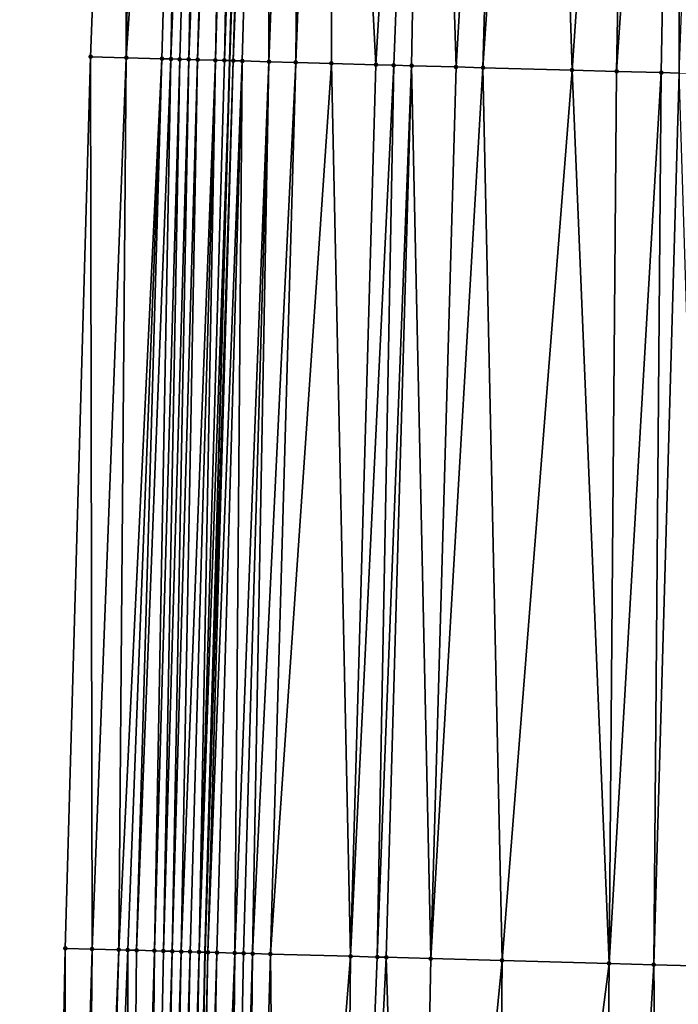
# Model space of a CAD drawing. Header units: feet. Extents: x 2004186 to 2014793, y 836912 to 864902.
# Tile 890 of 974: x 2004186 to 2004201, y 861102 to 861124. Entities that reach past the tile are written whole.
import ezdxf

# ---------------------------------------------------------------- set-up
doc = ezdxf.new("R2010")
doc.units = ezdxf.units.FT
doc.header["$LTSCALE"] = 100
doc.header["$MEASUREMENT"] = 0
for name, color, linetype, lineweight in [('EP_Travel Lane', 5, 'Continuous', 40), ('Road Shots', 4, 'Continuous', 200), ('Road X-Section', 30, 'Continuous', 13)]:
    doc.layers.add(name, color=color, linetype=linetype, lineweight=lineweight)
doc.layers.add('I-77 SB_MM21-27-Surface-Border', color=7, linetype='Continuous')
doc.layers.add('I-77 SB_MM21-27-Surface-TIN', color=7, linetype='Continuous')

msp = doc.modelspace()

# ---------------------------------------------------------------- linework, layer by layer
at = {"layer": 'EP_Travel Lane'}
msp.add_polyline3d([(2004188.350491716, 860922.342251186, 458.7091436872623), (2004188.217480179, 860942.5299093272, 459.1132109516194), (2004188.277446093, 860962.5266677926, 459.4701127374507), (2004188.337413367, 860982.5238797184, 459.8030662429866), (2004188.397376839, 861002.5198240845, 460.2029673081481), (2004188.549641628, 861022.6916883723, 460.62647474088), (2004188.870431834, 861042.6852360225, 461.0204127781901), (2004189.191227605, 861062.6791305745, 461.3969063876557), (2004189.512018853, 861082.6727431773, 461.787587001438), (2004189.900987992, 861102.8221645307, 462.1748306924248), (2004190.457242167, 861122.8108226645, 462.5558880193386), (2004191.013463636, 861142.7983055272, 462.9940529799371), (2004191.569679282, 861162.7855791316, 463.4423803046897), (2004192.16361443, 861182.8993244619, 463.8981019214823), (2004192.865485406, 861202.883431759, 464.2831902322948), (2004193.567376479, 861222.8681112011, 464.6402158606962), (2004194.269244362, 861242.852130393, 465.0296214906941)], dxfattribs=at)
at = {"layer": 'I-77 SB_MM21-27-Surface-Border', "color": 3, "linetype": 'ByBlock', "lineweight": -2}
msp.add_polyline3d([(2004187.36158193, 860922.3280906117, 458.7383338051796), (2004187.404462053, 860942.5307491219, 459.1348138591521), (2004187.235176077, 860962.5278271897, 459.49343318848), (2004186.265890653, 860982.5258792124, 459.8655192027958), (2004186.296603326, 861002.5219244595, 460.2624634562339), (2004185.825628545, 861022.7329423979, 460.7126237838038), (2004185.741044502, 861042.7324830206, 461.1267337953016), (2004186.056421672, 861062.7264102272, 461.5058819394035), (2004186.371793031, 861082.7199690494, 461.9035657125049), (2004186.764258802, 861102.9092102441, 462.2768487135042), (2004187.332340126, 861122.8977616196, 462.6467693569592), (2004188.100307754, 861142.879471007, 463.073067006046), (2004189.068185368, 861162.8551716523, 463.5152458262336), (2004190.689037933, 861182.9555736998, 463.9335488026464), (2004191.660910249, 861202.9292785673, 464.3171883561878), (2004191.833385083, 861222.9340267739, 464.6931279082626), (2004193.804542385, 861242.8699143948, 465.037978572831)], dxfattribs=at)
at = {"layer": 'I-77 SB_MM21-27-Surface-TIN', "color": 128, "linetype": 'ByBlock', "lineweight": -2}
for points in [[(2004188.100307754, 861142.879471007, 463.073067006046), (2004187.332340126, 861122.8977616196, 462.6467693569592), (2004188.132029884, 861122.87547958, 462.6251434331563)], [(2004188.50015523, 861142.86842134, 463.057815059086), (2004188.100307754, 861142.879471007, 463.073067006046), (2004188.132029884, 861122.87547958, 462.6251434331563)], [(2004189.499766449, 861142.84053439, 463.0324542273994), (2004188.50015523, 861142.86842134, 463.057815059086), (2004188.132029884, 861122.87547958, 462.6251434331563)], [(2004189.499766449, 861142.84053439, 463.0324542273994), (2004188.132029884, 861122.87547958, 462.6251434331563), (2004188.931725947, 861122.8534193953, 462.5927371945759)], [(2004189.499766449, 861142.84053439, 463.0324542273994), (2004188.931725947, 861122.8534193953, 462.5927371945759), (2004189.131646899, 861122.8477965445, 462.5898740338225)], [(2004189.899609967, 861142.8293454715, 463.0239687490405), (2004189.499766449, 861142.84053439, 463.0324542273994), (2004189.131646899, 861122.8477965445, 462.5898740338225)], [(2004189.899609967, 861142.8293454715, 463.0239687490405), (2004189.131646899, 861122.8477965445, 462.5898740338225), (2004189.331565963, 861122.8421072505, 462.590239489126)], [(2004189.899609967, 861142.8293454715, 463.0239687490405), (2004189.331565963, 861122.8421072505, 462.590239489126), (2004189.531488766, 861122.8365495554, 462.5842103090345)], [(2004190.299458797, 861142.8183434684, 463.006400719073), (2004189.899609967, 861142.8293454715, 463.0239687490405), (2004189.531488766, 861122.8365495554, 462.5842103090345)], [(2004190.299458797, 861142.8183434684, 463.006400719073), (2004189.531488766, 861122.8365495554, 462.5842103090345), (2004189.731412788, 861122.8310347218, 462.5760984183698)], [(2004190.499384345, 861142.8128823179, 462.9956802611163), (2004190.299458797, 861142.8183434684, 463.006400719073), (2004189.731412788, 861122.8310347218, 462.5760984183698)], [(2004190.499384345, 861142.8128823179, 462.9956802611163), (2004189.731412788, 861122.8310347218, 462.5760984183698), (2004190.131263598, 861122.8201023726, 462.5551457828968)], [(2004190.699307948, 861142.8073527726, 462.9882832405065), (2004190.499384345, 861142.8128823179, 462.9956802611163), (2004190.131263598, 861122.8201023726, 462.5551457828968)], [(2004190.699307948, 861142.8073527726, 462.9882832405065), (2004190.131263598, 861122.8201023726, 462.5551457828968), (2004190.33118581, 861122.8145238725, 462.5501275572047)], [(2004190.899225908, 861142.801624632, 462.9905363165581), (2004190.699307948, 861142.8073527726, 462.9882832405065), (2004190.33118581, 861122.8145238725, 462.5501275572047)], [(2004190.899225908, 861142.801624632, 462.9905363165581), (2004190.33118581, 861122.8145238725, 462.5501275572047), (2004191.013463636, 861142.7983055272, 462.9940529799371)], [(2004190.33118581, 861122.8145238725, 462.5501275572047), (2004190.457242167, 861122.8108226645, 462.5558880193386), (2004191.013463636, 861142.7983055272, 462.9940529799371)], [(2004191.099141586, 861142.7958162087, 462.9966904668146), (2004191.013463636, 861142.7983055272, 462.9940529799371), (2004190.457242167, 861122.8108226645, 462.5558880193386)], [(2004191.099141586, 861142.7958162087, 462.9966904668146), (2004190.457242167, 861122.8108226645, 462.5558880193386), (2004190.531099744, 861122.8086540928, 462.5592631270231)], [(2004191.299059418, 861142.7900835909, 462.9991610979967), (2004191.099141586, 861142.7958162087, 462.9966904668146), (2004190.531099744, 861122.8086540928, 462.5592631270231)], [(2004191.299059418, 861142.7900835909, 462.9991610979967), (2004190.531099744, 861122.8086540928, 462.5592631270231), (2004190.731015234, 861122.8028390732, 462.5657378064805)], [(2004191.299059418, 861142.7900835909, 462.9991610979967), (2004190.731015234, 861122.8028390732, 462.5657378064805), (2004191.330778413, 861122.785981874, 462.5565966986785)], [(2004192.098743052, 861142.7675860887, 462.9880048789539), (2004191.299059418, 861142.7900835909, 462.9991610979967), (2004191.330778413, 861122.785981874, 462.5565966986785)], [(2004192.098743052, 861142.7675860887, 462.9880048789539), (2004191.330778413, 861122.785981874, 462.5565966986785), (2004191.930541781, 861122.7691313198, 462.547132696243)], [(2004192.698509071, 861142.7508288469, 462.9740066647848), (2004192.098743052, 861142.7675860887, 462.9880048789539), (2004191.930541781, 861122.7691313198, 462.547132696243)], [(2004192.698509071, 861142.7508288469, 462.9740066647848), (2004191.930541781, 861122.7691313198, 462.547132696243), (2004192.730233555, 861122.7469202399, 462.5220587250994)], [(2004194.897663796, 861142.6898308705, 462.9010447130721), (2004192.698509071, 861142.7508288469, 462.9740066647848), (2004193.72984809, 861122.7191499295, 462.4910301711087)], [(2004192.698509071, 861142.7508288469, 462.9740066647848), (2004192.730233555, 861122.7469202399, 462.5220587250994), (2004193.72984809, 861122.7191499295, 462.4910301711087)], [(2004194.897663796, 861142.6898308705, 462.9010447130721), (2004193.72984809, 861122.7191499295, 462.4910301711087), (2004194.129693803, 861122.7080382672, 462.4787906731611)], [(2004194.897663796, 861142.6898308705, 462.9010447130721), (2004194.129693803, 861122.7080382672, 462.4787906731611), (2004194.529541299, 861122.6969893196, 462.4635037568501)], [(2004194.897663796, 861142.6898308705, 462.9010447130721), (2004194.529541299, 861122.6969893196, 462.4635037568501), (2004195.529156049, 861122.669226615, 462.4321056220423)], [(2004196.696971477, 861142.6398977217, 462.8425980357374), (2004194.897663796, 861142.6898308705, 462.9010447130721), (2004195.529156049, 861122.669226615, 462.4321056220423)], [(2004196.696971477, 861142.6398977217, 462.8425980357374), (2004195.529156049, 861122.669226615, 462.4321056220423), (2004196.128925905, 861122.6526043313, 462.4115495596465)], [(2004197.496663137, 861142.6176826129, 462.8177198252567), (2004196.696971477, 861142.6398977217, 462.8425980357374), (2004196.128925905, 861122.6526043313, 462.4115495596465)], [(2004197.496663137, 861142.6176826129, 462.8177198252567), (2004196.128925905, 861122.6526043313, 462.4115495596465), (2004198.128157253, 861122.5971439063, 462.3455956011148)], [(2004199.495897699, 861142.5623352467, 462.7462721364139), (2004197.496663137, 861142.6176826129, 462.8177198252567), (2004198.128157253, 861122.5971439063, 462.3455956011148)], [(2004199.495897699, 861142.5623352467, 462.7462721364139), (2004198.128157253, 861122.5971439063, 462.3455956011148), (2004199.12777534, 861122.5694985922, 462.3084932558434)], [(2004200.495514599, 861142.5346481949, 462.7111979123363), (2004199.495897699, 861142.5623352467, 462.7462721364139), (2004199.12777534, 861122.5694985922, 462.3084932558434)], [(2004200.495514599, 861142.5346481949, 462.7111979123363), (2004199.12777534, 861122.5694985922, 462.3084932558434), (2004200.12739157, 861122.541787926, 462.274566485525)], [(2004200.495514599, 861142.5346481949, 462.7111979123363), (2004200.12739157, 861122.541787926, 462.274566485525), (2004200.5272372, 861122.5306733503, 462.2624685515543)], [(2004201.295208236, 861142.5125026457, 462.6829396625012), (2004200.495514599, 861142.5346481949, 462.7111979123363), (2004200.5272372, 861122.5306733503, 462.2624685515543)], [(2004187.332340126, 861122.8977616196, 462.6467693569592), (2004186.764258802, 861102.9092102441, 462.2768487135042), (2004187.364026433, 861102.8925097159, 462.2600946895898)], [(2004188.132029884, 861122.87547958, 462.6251434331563), (2004187.332340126, 861122.8977616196, 462.6467693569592), (2004187.364026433, 861102.8925097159, 462.2600946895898)], [(2004188.132029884, 861122.87547958, 462.6251434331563), (2004187.364026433, 861102.8925097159, 462.2600946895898), (2004187.963799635, 861102.8760051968, 462.2338162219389)], [(2004188.931725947, 861122.8534193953, 462.5927371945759), (2004188.132029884, 861122.87547958, 462.6251434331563), (2004187.963799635, 861102.8760051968, 462.2338162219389)], [(2004188.931725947, 861122.8534193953, 462.5927371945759), (2004187.963799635, 861102.8760051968, 462.2338162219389), (2004188.163723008, 861102.8704675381, 462.2268134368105)], [(2004188.931725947, 861122.8534193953, 462.5927371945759), (2004188.163723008, 861102.8704675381, 462.2268134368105), (2004188.363644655, 861102.8648691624, 462.2227610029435)], [(2004189.131646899, 861122.8477965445, 462.5898740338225), (2004188.931725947, 861122.8534193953, 462.5927371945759), (2004188.363644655, 861102.8648691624, 462.2227610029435)], [(2004189.131646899, 861122.8477965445, 462.5898740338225), (2004188.363644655, 861102.8648691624, 462.2227610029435), (2004188.763483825, 861102.8535272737, 462.2217086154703)], [(2004189.331565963, 861122.8421072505, 462.590239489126), (2004189.131646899, 861122.8477965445, 462.5898740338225), (2004188.763483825, 861102.8535272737, 462.2217086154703)], [(2004189.331565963, 861122.8421072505, 462.590239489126), (2004188.763483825, 861102.8535272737, 462.2217086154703), (2004188.963405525, 861102.8479307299, 462.2175671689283)], [(2004189.531488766, 861122.8365495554, 462.5842103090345), (2004189.331565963, 861122.8421072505, 462.590239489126), (2004188.963405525, 861102.8479307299, 462.2175671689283)], [(2004189.531488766, 861122.8365495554, 462.5842103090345), (2004188.963405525, 861102.8479307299, 462.2175671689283), (2004189.163330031, 861102.8424329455, 462.2086268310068)], [(2004189.731412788, 861122.8310347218, 462.5760984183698), (2004189.531488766, 861122.8365495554, 462.5842103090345), (2004189.163330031, 861102.8424329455, 462.2086268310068)], [(2004189.731412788, 861122.8310347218, 462.5760984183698), (2004189.163330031, 861102.8424329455, 462.2086268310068), (2004189.363256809, 861102.837015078, 462.1958031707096)], [(2004190.131263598, 861122.8201023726, 462.5551457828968), (2004189.731412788, 861122.8310347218, 462.5760984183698), (2004189.363256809, 861102.837015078, 462.1958031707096)], [(2004190.131263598, 861122.8201023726, 462.5551457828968), (2004189.363256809, 861102.837015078, 462.1958031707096), (2004189.563185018, 861102.831647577, 462.1805321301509)], [(2004190.131263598, 861122.8201023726, 462.5551457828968), (2004189.563185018, 861102.831647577, 462.1805321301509), (2004189.763110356, 861102.8261790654, 462.1701693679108)], [(2004190.33118581, 861122.8145238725, 462.5501275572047), (2004190.131263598, 861122.8201023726, 462.5551457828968), (2004189.763110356, 861102.8261790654, 462.1701693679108)], [(2004190.33118581, 861122.8145238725, 462.5501275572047), (2004189.763110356, 861102.8261790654, 462.1701693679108), (2004190.457242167, 861122.8108226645, 462.5558880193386)], [(2004189.763110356, 861102.8261790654, 462.1701693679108), (2004189.900987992, 861102.8221645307, 462.1748306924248), (2004190.457242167, 861122.8108226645, 462.5558880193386)], [(2004190.531099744, 861122.8086540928, 462.5592631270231), (2004190.457242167, 861122.8108226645, 462.5558880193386), (2004189.900987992, 861102.8221645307, 462.1748306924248)], [(2004190.531099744, 861122.8086540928, 462.5592631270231), (2004189.900987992, 861102.8221645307, 462.1748306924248), (2004189.963025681, 861102.8203582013, 462.1769280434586)], [(2004190.731015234, 861122.8028390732, 462.5657378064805), (2004190.531099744, 861122.8086540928, 462.5592631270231), (2004189.963025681, 861102.8203582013, 462.1769280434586)], [(2004190.731015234, 861122.8028390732, 462.5657378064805), (2004189.963025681, 861102.8203582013, 462.1769280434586), (2004190.162944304, 861102.8146534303, 462.1780455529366)], [(2004190.731015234, 861122.8028390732, 462.5657378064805), (2004190.162944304, 861102.8146534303, 462.1780455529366), (2004190.562787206, 861102.8034428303, 462.1706136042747)], [(2004191.330778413, 861122.785981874, 462.5565966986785), (2004190.731015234, 861122.8028390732, 462.5657378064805), (2004190.562787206, 861102.8034428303, 462.1706136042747)], [(2004191.330778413, 861122.785981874, 462.5565966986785), (2004190.562787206, 861102.8034428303, 462.1706136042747), (2004190.762709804, 861102.797877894, 462.1649362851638)], [(2004191.330778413, 861122.785981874, 462.5565966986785), (2004190.762709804, 861102.797877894, 462.1649362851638), (2004190.962630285, 861102.7922384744, 462.1628782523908)], [(2004191.930541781, 861122.7691313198, 462.547132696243), (2004191.330778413, 861122.785981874, 462.5565966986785), (2004190.962630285, 861102.7922384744, 462.1628782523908)], [(2004191.930541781, 861122.7691313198, 462.547132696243), (2004190.962630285, 861102.7922384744, 462.1628782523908), (2004191.362474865, 861102.7810869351, 462.1525764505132)], [(2004192.730233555, 861122.7469202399, 462.5220587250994), (2004191.930541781, 861122.7691313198, 462.547132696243), (2004191.362474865, 861102.7810869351, 462.1525764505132)], [(2004192.730233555, 861122.7469202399, 462.5220587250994), (2004191.362474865, 861102.7810869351, 462.1525764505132), (2004193.161780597, 861102.731085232, 462.0974609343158)], [(2004193.72984809, 861122.7191499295, 462.4910301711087), (2004192.730233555, 861122.7469202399, 462.5220587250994), (2004193.161780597, 861102.731085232, 462.0974609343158)], [(2004194.129693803, 861122.7080382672, 462.4787906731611), (2004193.72984809, 861122.7191499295, 462.4910301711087), (2004193.161780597, 861102.731085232, 462.0974609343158)], [(2004194.129693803, 861122.7080382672, 462.4787906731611), (2004193.161780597, 861102.731085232, 462.0974609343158), (2004193.761549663, 861102.7144351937, 462.0782535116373)], [(2004194.529541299, 861122.6969893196, 462.4635037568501), (2004194.129693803, 861122.7080382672, 462.4787906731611), (2004193.761549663, 861102.7144351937, 462.0782535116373)], [(2004194.529541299, 861122.6969893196, 462.4635037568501), (2004193.761549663, 861102.7144351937, 462.0782535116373), (2004193.961473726, 861102.7089218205, 462.070070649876)], [(2004194.529541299, 861122.6969893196, 462.4635037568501), (2004193.961473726, 861102.7089218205, 462.070070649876), (2004194.961088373, 861102.6811554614, 462.0388500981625)], [(2004195.529156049, 861122.669226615, 462.4321056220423), (2004194.529541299, 861122.6969893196, 462.4635037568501), (2004194.961088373, 861102.6811554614, 462.0388500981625)], [(2004196.128925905, 861122.6526043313, 462.4115495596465), (2004195.529156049, 861122.669226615, 462.4321056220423), (2004194.961088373, 861102.6811554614, 462.0388500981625)], [(2004196.128925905, 861122.6526043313, 462.4115495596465), (2004194.961088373, 861102.6811554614, 462.0388500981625), (2004196.560475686, 861102.6368657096, 461.9822681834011)], [(2004198.128157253, 861122.5971439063, 462.3455956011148), (2004196.128925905, 861122.6526043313, 462.4115495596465), (2004196.560475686, 861102.6368657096, 461.9822681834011)], [(2004198.128157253, 861122.5971439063, 462.3455956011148), (2004196.560475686, 861102.6368657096, 461.9822681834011), (2004198.959555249, 861102.5703816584, 461.8997968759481)], [(2004199.12777534, 861122.5694985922, 462.3084932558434), (2004198.128157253, 861122.5971439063, 462.3455956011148), (2004198.959555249, 861102.5703816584, 461.8997968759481)], [(2004200.12739157, 861122.541787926, 462.274566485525), (2004199.12777534, 861122.5694985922, 462.3084932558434), (2004198.959555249, 861102.5703816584, 461.8997968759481)], [(2004200.12739157, 861122.541787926, 462.274566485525), (2004198.959555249, 861102.5703816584, 461.8997968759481), (2004199.959170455, 861102.5426349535, 461.8676212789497)], [(2004200.5272372, 861122.5306733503, 462.2624685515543), (2004200.12739157, 861122.541787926, 462.274566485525), (2004199.959170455, 861102.5426349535, 461.8676212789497)], [(2004200.5272372, 861122.5306733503, 462.2624685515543), (2004199.959170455, 861102.5426349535, 461.8676212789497), (2004201.158710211, 861102.5093920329, 461.8264291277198)], [(2004186.764258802, 861102.9092102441, 462.2768487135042), (2004186.371793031, 861082.7199690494, 461.9035657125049), (2004186.77174678, 861082.7138823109, 461.8924053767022)], [(2004187.364026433, 861102.8925097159, 462.2600946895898), (2004186.764258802, 861102.9092102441, 462.2768487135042), (2004186.77174678, 861082.7138823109, 461.8924053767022)], [(2004187.364026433, 861102.8925097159, 462.2600946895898), (2004186.77174678, 861082.7138823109, 461.8924053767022), (2004186.971725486, 861082.7109550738, 461.8809853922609)], [(2004187.364026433, 861102.8925097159, 462.2600946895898), (2004186.971725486, 861082.7109550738, 461.8809853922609), (2004187.17170524, 861082.7080942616, 461.8662251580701)], [(2004187.963799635, 861102.8760051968, 462.2338162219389), (2004187.364026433, 861102.8925097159, 462.2600946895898), (2004187.17170524, 861082.7080942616, 461.8662251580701)], [(2004187.963799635, 861102.8760051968, 462.2338162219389), (2004187.17170524, 861082.7080942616, 461.8662251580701), (2004187.371683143, 861082.7051161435, 461.8573637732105)], [(2004188.163723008, 861102.8704675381, 462.2268134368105), (2004187.963799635, 861102.8760051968, 462.2338162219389), (2004187.371683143, 861082.7051161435, 461.8573637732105)], [(2004188.163723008, 861102.8704675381, 462.2268134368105), (2004187.371683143, 861082.7051161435, 461.8573637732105), (2004188.171589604, 861082.6928769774, 461.8383463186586)], [(2004188.363644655, 861102.8648691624, 462.2227610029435), (2004188.163723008, 861102.8704675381, 462.2268134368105), (2004188.171589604, 861082.6928769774, 461.8383463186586)], [(2004188.763483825, 861102.8535272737, 462.2217086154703), (2004188.363644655, 861102.8648691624, 462.2227610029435), (2004188.171589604, 861082.6928769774, 461.8383463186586)], [(2004188.763483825, 861102.8535272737, 462.2217086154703), (2004188.171589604, 861082.6928769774, 461.8383463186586), (2004188.571541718, 861082.6866866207, 461.8323965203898)], [(2004188.963405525, 861102.8479307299, 462.2175671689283), (2004188.763483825, 861102.8535272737, 462.2217086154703), (2004188.571541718, 861082.6866866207, 461.8323965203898)], [(2004189.163330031, 861102.8424329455, 462.2086268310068), (2004188.963405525, 861102.8479307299, 462.2175671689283), (2004188.571541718, 861082.6866866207, 461.8323965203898)], [(2004189.163330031, 861102.8424329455, 462.2086268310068), (2004188.571541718, 861082.6866866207, 461.8323965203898), (2004188.771519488, 861082.6837000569, 461.8239598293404)], [(2004189.363256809, 861102.837015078, 462.1958031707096), (2004189.163330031, 861102.8424329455, 462.2086268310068), (2004188.771519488, 861082.6837000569, 461.8239598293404)], [(2004189.363256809, 861102.837015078, 462.1958031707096), (2004188.771519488, 861082.6837000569, 461.8239598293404), (2004188.971498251, 861082.6807763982, 461.8123599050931)], [(2004189.563185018, 861102.831647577, 462.1805321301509), (2004189.363256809, 861102.837015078, 462.1958031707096), (2004188.971498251, 861082.6807763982, 461.8123599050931)], [(2004189.563185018, 861102.831647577, 462.1805321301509), (2004188.971498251, 861082.6807763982, 461.8123599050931), (2004189.17147775, 861082.6778994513, 461.7984110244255)], [(2004189.763110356, 861102.8261790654, 462.1701693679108), (2004189.563185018, 861102.831647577, 462.1805321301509), (2004189.17147775, 861082.6778994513, 461.7984110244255)], [(2004189.763110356, 861102.8261790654, 462.1701693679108), (2004189.17147775, 861082.6778994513, 461.7984110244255), (2004189.371456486, 861082.6749741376, 461.7868943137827)], [(2004189.763110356, 861102.8261790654, 462.1701693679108), (2004189.371456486, 861082.6749741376, 461.7868943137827), (2004189.900987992, 861102.8221645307, 462.1748306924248)], [(2004189.371456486, 861082.6749741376, 461.7868943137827), (2004189.512018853, 861082.6727431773, 461.787587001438), (2004189.900987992, 861102.8221645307, 462.1748306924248)], [(2004189.963025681, 861102.8203582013, 462.1769280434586), (2004189.900987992, 861102.8221645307, 462.1748306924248), (2004189.512018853, 861082.6727431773, 461.787587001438)], [(2004189.963025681, 861102.8203582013, 462.1769280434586), (2004189.512018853, 861082.6727431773, 461.787587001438), (2004189.571431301, 861082.6718002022, 461.7878797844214)], [(2004190.162944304, 861102.8146534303, 462.1780455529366), (2004189.963025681, 861102.8203582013, 462.1769280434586), (2004189.571431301, 861082.6718002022, 461.7878797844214)], [(2004190.162944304, 861102.8146534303, 462.1780455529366), (2004189.571431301, 861082.6718002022, 461.7878797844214), (2004189.771404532, 861082.668525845, 461.7939150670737)], [(2004190.562787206, 861102.8034428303, 462.1706136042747), (2004190.162944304, 861102.8146534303, 462.1780455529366), (2004189.771404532, 861082.668525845, 461.7939150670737)], [(2004190.562787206, 861102.8034428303, 462.1706136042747), (2004189.771404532, 861082.668525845, 461.7939150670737), (2004190.371334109, 861082.6593294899, 461.7805058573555)], [(2004190.762709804, 861102.797877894, 462.1649362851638), (2004190.562787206, 861102.8034428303, 462.1706136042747), (2004190.371334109, 861082.6593294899, 461.7805058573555)], [(2004190.962630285, 861102.7922384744, 462.1628782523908), (2004190.762709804, 861102.797877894, 462.1649362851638), (2004190.371334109, 861082.6593294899, 461.7805058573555)], [(2004190.962630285, 861102.7922384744, 462.1628782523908), (2004190.371334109, 861082.6593294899, 461.7805058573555), (2004190.771286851, 861082.6531788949, 461.7725565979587)], [(2004191.362474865, 861102.7810869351, 462.1525764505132), (2004190.962630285, 861102.7922384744, 462.1628782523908), (2004190.771286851, 861082.6531788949, 461.7725565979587)], [(2004191.362474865, 861102.7810869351, 462.1525764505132), (2004190.771286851, 861082.6531788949, 461.7725565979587), (2004191.571195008, 861082.6410473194, 461.7481288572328)], [(2004193.161780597, 861102.731085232, 462.0974609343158), (2004191.362474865, 861102.7810869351, 462.1525764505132), (2004191.571195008, 861082.6410473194, 461.7481288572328)], [(2004193.161780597, 861102.731085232, 462.0974609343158), (2004191.571195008, 861082.6410473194, 461.7481288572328), (2004192.971035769, 861082.6199111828, 461.7006473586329)], [(2004193.761549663, 861102.7144351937, 462.0782535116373), (2004193.161780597, 861102.731085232, 462.0974609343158), (2004192.971035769, 861082.6199111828, 461.7006473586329)], [(2004193.961473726, 861102.7089218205, 462.070070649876), (2004193.761549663, 861102.7144351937, 462.0782535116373), (2004192.971035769, 861082.6199111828, 461.7006473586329)], [(2004193.961473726, 861102.7089218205, 462.070070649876), (2004192.971035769, 861082.6199111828, 461.7006473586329), (2004194.570853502, 861082.5957379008, 461.6472727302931)], [(2004194.961088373, 861102.6811554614, 462.0388500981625), (2004193.961473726, 861102.7089218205, 462.070070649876), (2004194.570853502, 861082.5957379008, 461.6472727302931)], [(2004196.560475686, 861102.6368657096, 461.9822681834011), (2004194.961088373, 861102.6811554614, 462.0388500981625), (2004194.570853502, 861082.5957379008, 461.6472727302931)], [(2004196.560475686, 861102.6368657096, 461.9822681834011), (2004194.570853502, 861082.5957379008, 461.6472727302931), (2004196.370648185, 861082.5685260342, 461.5880773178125)], [(2004198.959555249, 861102.5703816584, 461.8997968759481), (2004196.560475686, 861102.6368657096, 461.9822681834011), (2004196.370648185, 861082.5685260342, 461.5880773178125)], [(2004198.959555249, 861102.5703816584, 461.8997968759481), (2004196.370648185, 861082.5685260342, 461.5880773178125), (2004198.770376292, 861082.5323616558, 461.5032108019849)], [(2004199.959170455, 861102.5426349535, 461.8676212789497), (2004198.959555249, 861102.5703816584, 461.8997968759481), (2004198.770376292, 861082.5323616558, 461.5032108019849)], [(2004199.959170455, 861102.5426349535, 461.8676212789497), (2004198.770376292, 861082.5323616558, 461.5032108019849), (2004200.17021768, 861082.5112652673, 461.4537305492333)], [(2004201.158710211, 861102.5093920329, 461.8264291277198), (2004199.959170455, 861102.5426349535, 461.8676212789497), (2004200.17021768, 861082.5112652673, 461.4537305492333)], [(2004201.158710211, 861102.5093920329, 461.8264291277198), (2004200.17021768, 861082.5112652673, 461.4537305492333), (2004200.770149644, 861082.5022202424, 461.4327115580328)]]:
    msp.add_3dface(points, dxfattribs=at)
at = {"layer": 'Road Shots', "lineweight": 100}
for p in [(2004187.332340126, 861122.8977616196, 462.6467693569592), (2004188.132029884, 861122.87547958, 462.6251434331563), (2004188.931725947, 861122.8534193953, 462.5927371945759), (2004189.131646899, 861122.8477965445, 462.5898740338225), (2004189.331565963, 861122.8421072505, 462.590239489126), (2004189.531488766, 861122.8365495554, 462.5842103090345), (2004189.731412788, 861122.8310347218, 462.5760984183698), (2004190.131263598, 861122.8201023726, 462.5551457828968), (2004190.33118581, 861122.8145238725, 462.5501275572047), (2004190.531099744, 861122.8086540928, 462.5592631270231), (2004190.731015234, 861122.8028390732, 462.5657378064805), (2004191.330778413, 861122.785981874, 462.5565966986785), (2004191.930541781, 861122.7691313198, 462.547132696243), (2004192.730233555, 861122.7469202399, 462.5220587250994), (2004193.72984809, 861122.7191499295, 462.4910301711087), (2004194.129693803, 861122.7080382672, 462.4787906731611), (2004194.529541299, 861122.6969893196, 462.4635037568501), (2004195.529156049, 861122.669226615, 462.4321056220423), (2004196.128925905, 861122.6526043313, 462.4115495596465), (2004198.128157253, 861122.5971439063, 462.3455956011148), (2004199.12777534, 861122.5694985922, 462.3084932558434), (2004200.12739157, 861122.541787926, 462.274566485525), (2004186.764258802, 861102.9092102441, 462.2768487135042), (2004187.364026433, 861102.8925097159, 462.2600946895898), (2004187.963799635, 861102.8760051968, 462.2338162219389), (2004188.163723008, 861102.8704675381, 462.2268134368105), (2004188.363644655, 861102.8648691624, 462.2227610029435), (2004188.763483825, 861102.8535272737, 462.2217086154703), (2004188.963405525, 861102.8479307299, 462.2175671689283), (2004189.163330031, 861102.8424329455, 462.2086268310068), (2004189.363256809, 861102.837015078, 462.1958031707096), (2004189.563185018, 861102.831647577, 462.1805321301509), (2004189.763110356, 861102.8261790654, 462.1701693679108), (2004189.963025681, 861102.8203582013, 462.1769280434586), (2004190.162944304, 861102.8146534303, 462.1780455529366), (2004190.562787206, 861102.8034428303, 462.1706136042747), (2004190.762709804, 861102.797877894, 462.1649362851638), (2004190.962630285, 861102.7922384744, 462.1628782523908), (2004191.362474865, 861102.7810869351, 462.1525764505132), (2004193.161780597, 861102.731085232, 462.0974609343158), (2004193.761549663, 861102.7144351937, 462.0782535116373), (2004193.961473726, 861102.7089218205, 462.070070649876), (2004194.961088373, 861102.6811554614, 462.0388500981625), (2004196.560475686, 861102.6368657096, 461.9822681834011), (2004198.959555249, 861102.5703816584, 461.8997968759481), (2004199.959170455, 861102.5426349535, 461.8676212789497)]:
    msp.add_point(p, dxfattribs=at)
at = {"layer": 'Road X-Section', "extrusion": (0.02840284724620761, 0.999384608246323, 0.02058356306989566), "elevation": 917527.1194036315, "flags": 128}
msp.add_lwpolyline([(-1978914.890637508, -18427.23462845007), (-1978915.690637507, -18427.2562589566), (-1978916.490637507, -18427.28867206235), (-1978916.690637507, -18427.29153582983), (-1978916.890637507, -18427.29117029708), (-1978917.090637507, -18427.29720075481), (-1978917.290637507, -18427.30531436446), (-1978917.690637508, -18427.32627143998), (-1978917.890637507, -18427.33129072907), (-1978918.090637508, -18427.32215322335), (-1978918.290637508, -18427.31567717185), (-1978918.890637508, -18427.32482021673), (-1978919.490637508, -18427.33428622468), (-1978920.290637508, -18427.35936550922), (-1978921.290637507, -18427.39040063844), (-1978921.690637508, -18427.40264273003), (-1978922.090637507, -18427.41793288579), (-1978923.090637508, -18427.44933767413), (-1978923.690637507, -18427.46989809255), (-1978925.690637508, -18427.53586602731), (-1978926.690637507, -18427.5729762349), (-1978927.690637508, -18427.60691019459), (-1978928.090637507, -18427.61901069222), (-1978929.490637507, -18427.66901403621), (-1978929.890637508, -18427.68178858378), (-1978930.490637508, -18427.69065806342), (-1978931.090637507, -18427.70684092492), (-1978932.090637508, -18427.74027972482), (-1978933.690637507, -18427.79349818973), (-1978934.290637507, -18427.81580825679), (-1978934.890637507, -18427.83331764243), (-1978935.490637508, -18427.85040549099), (-1978936.290637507, -18427.87731812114), (-1978937.490637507, -18427.90754915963), (-1978938.690637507, -18427.94798656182), (-1978940.090637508, -18427.99725449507), (-1978940.490637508, -18428.01526295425), (-1978941.090637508, -18428.04736345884), (-1978941.290637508, -18428.06096684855), (-1978941.690637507, -18428.08057435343), (-1978941.890637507, -18428.09533785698), (-1978942.090637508, -18428.11229622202), (-1978942.490637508, -18428.14131100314), (-1978942.690637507, -18428.15892748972), (-1978942.890637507, -18428.17906799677), (-1978943.490637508, -18428.24914979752), (-1978943.890637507, -18428.28826961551), (-1978944.090637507, -18428.30560065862), (-1978944.290637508, -18428.32009590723), (-1978944.490637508, -18428.32870990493), (-1978944.690637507, -18428.34144007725), (-1978945.090637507, -18428.37295774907)], dxfattribs=at)
at = {"layer": 'Road X-Section', "extrusion": (0.02840284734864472, 0.999384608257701, 0.02058356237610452), "elevation": 917507.1196184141, "flags": 128}
msp.add_lwpolyline([(-1978914.890543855, -18427.19223645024), (-1978915.490543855, -18427.20899402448), (-1978916.090543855, -18427.23527806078), (-1978916.290543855, -18427.24228232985), (-1978916.490543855, -18427.24633562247), (-1978916.890543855, -18427.24738823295), (-1978917.090543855, -18427.2515305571), (-1978917.290543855, -18427.26047278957), (-1978917.490543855, -18427.27329916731), (-1978917.690543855, -18427.28857344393), (-1978917.890543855, -18427.29893840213), (-1978918.090543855, -18427.29217829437), (-1978918.290543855, -18427.29106054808), (-1978918.690543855, -18427.29849407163), (-1978918.890543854, -18427.30417259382), (-1978919.090543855, -18427.30623106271), (-1978919.490543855, -18427.31653504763), (-1978921.290543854, -18427.37166224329), (-1978921.890543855, -18427.3908737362), (-1978922.090543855, -18427.39905833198), (-1978923.090543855, -18427.4302854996), (-1978924.690543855, -18427.48687940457), (-1978927.090543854, -18427.56936818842), (-1978928.090543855, -18427.60155060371), (-1978929.290543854, -18427.64275148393), (-1978929.890543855, -18427.66124326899), (-1978930.090543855, -18427.66899159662), (-1978930.690543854, -18427.68378881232), (-1978930.890543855, -18427.68333094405), (-1978931.290543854, -18427.69460953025), (-1978933.290543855, -18427.7664174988), (-1978934.490543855, -18427.81014112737), (-1978935.890543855, -18427.85467958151), (-1978936.690543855, -18427.8790809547), (-1978937.490543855, -18427.90105206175), (-1978938.690543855, -18427.94089452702), (-1978939.290543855, -18427.95719792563), (-1978940.090543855, -18427.98806020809), (-1978941.090543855, -18428.02780402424), (-1978941.890543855, -18428.07097182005), (-1978942.090543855, -18428.08984503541), (-1978942.290543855, -18428.10663446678), (-1978942.690543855, -18428.13774337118), (-1978942.890543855, -18428.1571053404), (-1978943.290543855, -18428.20805617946), (-1978943.490543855, -18428.22974693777), (-1978943.890543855, -18428.26606577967), (-1978944.090543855, -18428.28261274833), (-1978944.290543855, -18428.29604755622), (-1978944.490543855, -18428.29648808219), (-1978944.690543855, -18428.30647834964), (-1978945.090543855, -18428.33686869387)], dxfattribs=at)

doc.saveas('drawing.dxf')
